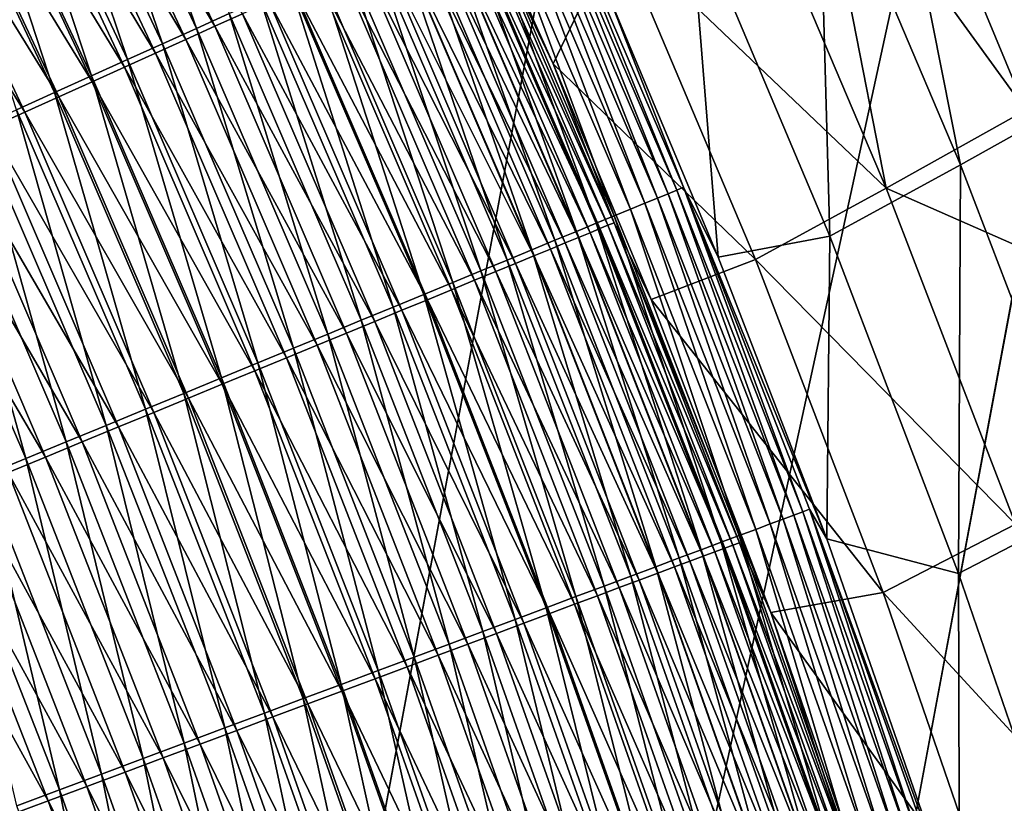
# Model space of a CAD drawing. Header units: metres. Extents: x 0 to 1400, y -1400 to 0.
# Tile 283 of 355: x 1214 to 1251, y -371 to -341. Entities that reach past the tile are written whole.
import ezdxf

# ---------------------------------------------------------------- set-up
doc = ezdxf.new("R2010")
doc.units = ezdxf.units.M

msp = doc.modelspace()

# ---------------------------------------------------------------- linework, layer by layer
at = {"layer": 'None'}
for points in [[(1220.304688, -341.503326, -495.794861), (1214.87793, -329.988037, -495.789459), (1216.112061, -329.377808, -494.698242)], [(1220.304688, -341.503326, -495.794861), (1216.112061, -329.377808, -494.698242), (1221.558716, -340.935974, -494.704376)], [(1221.01062, -341.424561, -491.338104), (1215.572266, -329.868378, -491.331909), (1214.478027, -330.408752, -492.394562)], [(1222.076294, -340.943054, -490.220612), (1215.572266, -329.868378, -491.331909), (1221.01062, -341.424561, -491.338104)], [(1219.005981, -342.090881, -496.820862), (1213.599854, -330.620056, -496.816162), (1214.87793, -329.988037, -495.789459)], [(1219.005981, -342.090881, -496.820862), (1214.87793, -329.988037, -495.789459), (1220.304688, -341.503326, -495.794861)], [(1217.665283, -342.697418, -497.780304), (1212.280518, -331.272461, -497.776245), (1213.599854, -330.620056, -496.816162)], [(1219.898682, -341.92691, -492.400085), (1214.478027, -330.408752, -492.394562), (1213.340698, -330.970398, -493.399628)], [(1217.665283, -342.697418, -497.780304), (1213.599854, -330.620056, -496.816162), (1219.005981, -342.090881, -496.820862)], [(1221.01062, -341.424561, -491.338104), (1214.478027, -330.408752, -492.394562), (1219.898682, -341.92691, -492.400085)], [(1218.743042, -342.449005, -493.40448), (1213.340698, -330.970398, -493.399628), (1212.162842, -331.552032, -494.345215)], [(1219.898682, -341.92691, -492.400085), (1213.340698, -330.970398, -493.399628), (1218.743042, -342.449005, -493.40448)], [(1212.280518, -331.272461, -497.776245), (1216.285522, -343.321625, -498.671204), (1210.922607, -331.943909, -498.667755)], [(1216.285522, -343.321625, -498.671204), (1212.280518, -331.272461, -497.776245), (1217.665283, -342.697418, -497.780304)], [(1217.546265, -342.989716, -494.349426), (1212.162842, -331.552032, -494.345215), (1210.947021, -332.152466, -495.229462)], [(1218.743042, -342.449005, -493.40448), (1212.162842, -331.552032, -494.345215), (1217.546265, -342.989716, -494.349426)], [(1214.869385, -343.962311, -499.491455), (1209.528809, -332.633118, -499.488586), (1210.922607, -331.943909, -498.667755)], [(1216.310791, -343.547852, -495.233063), (1210.947021, -332.152466, -495.229462), (1209.695679, -332.770447, -496.050476)], [(1210.922607, -331.943909, -498.667755), (1216.285522, -343.321625, -498.671204), (1214.869385, -343.962311, -499.491455)], [(1217.546265, -342.989716, -494.349426), (1210.947021, -332.152466, -495.229462), (1216.310791, -343.547852, -495.233063)], [(1244.130737, -333.906982, -367.937561), (1246.723999, -332.384979, -339.937592), (1249.565674, -346.731201, -367.944855)], [(1249.565674, -346.731201, -367.944855), (1246.723999, -332.384979, -339.937592), (1254.909424, -343.741699, -311.947876)], [(1246.723999, -332.384979, -339.937592), (1252.213623, -337.240906, -311.943481), (1254.909424, -343.741699, -311.947876)], [(1215.039307, -344.122284, -496.053528), (1209.695679, -332.770447, -496.050476), (1208.411255, -333.404724, -496.806366)], [(1213.419678, -344.618195, -500.239044), (1209.528809, -332.633118, -499.488586), (1214.869385, -343.962311, -499.491455)], [(1216.310791, -343.547852, -495.233063), (1209.695679, -332.770447, -496.050476), (1215.039307, -344.122284, -496.053528)], [(1229.627686, -333.141022, -468.673492), (1233.969604, -342.858643, -468.688812), (1236.405151, -337.780334, -423.655457)], [(1233.969604, -342.858643, -468.688812), (1229.627686, -333.141022, -468.673492), (1231.112549, -336.860687, -470.270142)], [(1213.734375, -344.711853, -496.808899), (1208.411255, -333.404724, -496.806366), (1207.096436, -334.054047, -497.49527)], [(1215.039307, -344.122284, -496.053528), (1208.411255, -333.404724, -496.806366), (1213.734375, -344.711853, -496.808899)], [(1246.725708, -347.620911, -367.617249), (1243.934814, -333.418304, -339.592041), (1241.339478, -334.940613, -367.60965)], [(1249.401489, -338.202789, -311.585205), (1243.934814, -333.418304, -339.592041), (1252.07312, -344.630463, -311.590149)], [(1243.934814, -333.418304, -339.592041), (1246.725708, -347.620911, -367.617249), (1252.07312, -344.630463, -311.590149)], [(1213.734375, -344.711853, -496.808899), (1207.096436, -334.054047, -497.49527), (1212.398438, -345.315399, -497.497314)], [(1239.202148, -336.74823, -423.93689), (1244.130737, -333.906982, -367.937561), (1244.564209, -349.461853, -423.942169)], [(1244.564209, -349.461853, -423.942169), (1244.130737, -333.906982, -367.937561), (1249.565674, -346.731201, -367.944855)], [(1246.725708, -347.620911, -367.617249), (1241.339478, -334.940613, -367.60965), (1236.405151, -337.780334, -423.655457)], [(1238.367065, -347.831268, -474.147552), (1233.141602, -335.695801, -474.129364), (1233.471069, -335.546783, -472.411041)], [(1233.727539, -335.430725, -470.680878), (1238.701904, -347.693207, -472.430084), (1233.471069, -335.546783, -472.411041)], [(1233.471069, -335.546783, -472.411041), (1238.701904, -347.693207, -472.430084), (1238.367065, -347.831268, -474.147552)], [(1233.727539, -335.430725, -470.680878), (1236.051758, -340.149139, -468.961151), (1238.962891, -347.585632, -470.700714)], [(1238.701904, -347.693207, -472.430084), (1233.727539, -335.430725, -470.680878), (1238.962891, -347.585632, -470.700714)], [(1232.740234, -335.87738, -475.831451), (1237.47937, -348.197174, -477.529572), (1232.267944, -336.091064, -477.513092)], [(1232.740234, -335.87738, -475.831451), (1233.141602, -335.695801, -474.129364), (1237.959229, -347.99939, -475.848816)], [(1232.740234, -335.87738, -475.831451), (1237.959229, -347.99939, -475.848816), (1237.47937, -348.197174, -477.529572)], [(1237.959229, -347.99939, -475.848816), (1233.141602, -335.695801, -474.129364), (1238.367065, -347.831268, -474.147552)], [(1231.725586, -336.336395, -479.169891), (1236.307983, -348.680084, -480.812256), (1231.114258, -336.612946, -480.797577)], [(1232.267944, -336.091064, -477.513092), (1236.928589, -348.424225, -479.185486), (1231.725586, -336.336395, -479.169891)], [(1231.725586, -336.336395, -479.169891), (1236.928589, -348.424225, -479.185486), (1236.307983, -348.680084, -480.812256)], [(1232.267944, -336.091064, -477.513092), (1237.47937, -348.197174, -477.529572), (1236.928589, -348.424225, -479.185486)], [(1235.618286, -348.964386, -482.40564), (1230.434937, -336.920288, -482.391876), (1231.114258, -336.612946, -480.797577)], [(1231.114258, -336.612946, -480.797577), (1236.307983, -348.680084, -480.812256), (1235.618286, -348.964386, -482.40564)], [(1254.883911, -343.0242, -283.586884), (1252.196045, -336.562103, -283.581665), (1249.401489, -338.202789, -311.585205)], [(1234.860962, -349.276611, -483.961517), (1229.688843, -337.257843, -483.948669), (1230.434937, -336.920288, -482.391876)], [(1234.860962, -349.276611, -483.961517), (1230.434937, -336.920288, -482.391876), (1235.618286, -348.964386, -482.40564)], [(1236.067749, -349.041626, -471.881378), (1230.876221, -336.967468, -471.864014), (1230.572632, -337.104584, -473.44696)], [(1236.308228, -348.942657, -470.288208), (1231.112549, -336.860687, -470.270142), (1230.876221, -336.967468, -471.864014)], [(1236.308228, -348.942657, -470.288208), (1230.876221, -336.967468, -471.864014), (1236.067749, -349.041626, -471.881378)], [(1236.308228, -348.942657, -470.288208), (1233.969604, -342.858643, -468.688812), (1231.112549, -336.860687, -470.270142)], [(1240.288696, -350.262207, -468.978302), (1236.051758, -340.149139, -468.961151), (1239.202148, -336.74823, -423.93689)], [(1244.564209, -349.461853, -423.942169), (1240.288696, -350.262207, -468.978302), (1239.202148, -336.74823, -423.93689)], [(1234.03772, -349.615967, -485.476837), (1228.877686, -337.624786, -485.464874), (1229.688843, -337.257843, -483.948669)], [(1234.941162, -349.50531, -476.579132), (1229.767578, -337.468323, -476.564117), (1229.267822, -337.694092, -478.090424)], [(1234.03772, -349.615967, -485.476837), (1229.688843, -337.257843, -483.948669), (1234.860962, -349.276611, -483.961517)], [(1235.383301, -349.323334, -475.030792), (1230.202759, -337.271698, -475.014984), (1229.767578, -337.468323, -476.564117)], [(1235.383301, -349.323334, -475.030792), (1229.767578, -337.468323, -476.564117), (1234.941162, -349.50531, -476.579132)], [(1235.759155, -349.16864, -473.463562), (1230.572632, -337.104584, -473.44696), (1230.202759, -337.271698, -475.014984)], [(1235.759155, -349.16864, -473.463562), (1230.202759, -337.271698, -475.014984), (1235.383301, -349.323334, -475.030792)], [(1235.759155, -349.16864, -473.463562), (1236.067749, -349.041626, -471.881378), (1230.572632, -337.104584, -473.44696)], [(1233.150879, -349.981598, -486.948761), (1228.003784, -338.020172, -486.937683), (1228.877686, -337.624786, -485.464874)], [(1234.433716, -349.714203, -478.104584), (1229.267822, -337.694092, -478.090424), (1228.704468, -337.948578, -479.589874)], [(1233.150879, -349.981598, -486.948761), (1228.877686, -337.624786, -485.464874), (1234.03772, -349.615967, -485.476837)], [(1234.941162, -349.50531, -476.579132), (1229.267822, -337.694092, -478.090424), (1234.433716, -349.714203, -478.104584)], [(1236.405151, -337.780334, -423.655457), (1233.969604, -342.858643, -468.688812), (1241.718506, -350.349823, -423.659607)], [(1236.405151, -337.780334, -423.655457), (1241.718506, -350.349823, -423.659607), (1246.725708, -347.620911, -367.617249)], [(1232.202393, -350.372589, -488.374451), (1227.069092, -338.443024, -488.364258), (1228.003784, -338.020172, -486.937683)], [(1232.202393, -350.372589, -488.374451), (1228.003784, -338.020172, -486.937683), (1233.150879, -349.981598, -486.948761)], [(1233.861694, -349.949646, -479.60321), (1228.704468, -337.948578, -479.589874), (1228.078369, -338.231415, -481.058502)], [(1234.433716, -349.714203, -478.104584), (1228.704468, -337.948578, -479.589874), (1233.861694, -349.949646, -479.60321)], [(1252.07312, -344.630463, -311.590149), (1254.883911, -343.0242, -283.586884), (1249.401489, -338.202789, -311.585205)], [(1231.194458, -350.788116, -489.751068), (1226.075806, -338.892395, -489.74176), (1227.069092, -338.443024, -488.364258)], [(1232.52832, -350.498535, -482.504303), (1227.390747, -338.542053, -482.492615), (1226.643311, -338.879761, -483.889313)], [(1231.194458, -350.788116, -489.751068), (1227.069092, -338.443024, -488.364258), (1232.202393, -350.372589, -488.374451)], [(1233.226196, -350.211243, -481.071045), (1228.078369, -338.231415, -481.058502), (1227.390747, -338.542053, -482.492615)], [(1233.226196, -350.211243, -481.071045), (1227.390747, -338.542053, -482.492615), (1232.52832, -350.498535, -482.504303)], [(1233.861694, -349.949646, -479.60321), (1228.078369, -338.231415, -481.058502), (1233.226196, -350.211243, -481.071045)], [(1230.129272, -351.227234, -491.075806), (1225.026123, -339.36731, -491.067352), (1226.075806, -338.892395, -489.74176)], [(1231.769653, -350.810822, -483.900177), (1226.643311, -338.879761, -483.889313), (1225.838013, -339.243591, -485.246033)], [(1230.129272, -351.227234, -491.075806), (1226.075806, -338.892395, -489.74176), (1231.194458, -350.788116, -489.751068)], [(1232.52832, -350.498535, -482.504303), (1226.643311, -338.879761, -483.889313), (1231.769653, -350.810822, -483.900177)], [(1230.952393, -351.147247, -485.256073), (1225.838013, -339.243591, -485.246033), (1224.976685, -339.632721, -486.56012)], [(1231.769653, -350.810822, -483.900177), (1225.838013, -339.243591, -485.246033), (1230.952393, -351.147247, -485.256073)], [(1229.009033, -351.689087, -492.345795), (1223.921875, -339.866882, -492.338165), (1225.026123, -339.36731, -491.067352)], [(1230.078369, -351.507019, -486.569366), (1224.976685, -339.632721, -486.56012), (1224.061279, -340.046265, -487.82901)], [(1230.952393, -351.147247, -485.256073), (1224.976685, -339.632721, -486.56012), (1230.078369, -351.507019, -486.569366)], [(1229.009033, -351.689087, -492.345795), (1225.026123, -339.36731, -491.067352), (1230.129272, -351.227234, -491.075806)], [(1227.835693, -352.172791, -493.558228), (1222.765381, -340.390106, -493.551422), (1223.921875, -339.866882, -492.338165)], [(1229.149536, -351.889343, -487.837433), (1224.061279, -340.046265, -487.82901), (1223.093872, -340.483337, -489.050018)], [(1227.835693, -352.172791, -493.558228), (1223.921875, -339.866882, -492.338165), (1229.009033, -351.689087, -492.345795)], [(1230.078369, -351.507019, -486.569366), (1224.061279, -340.046265, -487.82901), (1229.149536, -351.889343, -487.837433)], [(1226.611572, -352.67746, -494.710419), (1221.558716, -340.935974, -494.704376), (1222.765381, -340.390106, -493.551422)], [(1222.076294, -340.943054, -490.220612), (1228.167969, -352.293396, -489.057709), (1223.093872, -340.483337, -489.050018)], [(1226.611572, -352.67746, -494.710419), (1222.765381, -340.390106, -493.551422), (1227.835693, -352.172791, -493.558228)], [(1223.093872, -340.483337, -489.050018), (1228.167969, -352.293396, -489.057709), (1229.149536, -351.889343, -487.837433)], [(1236.051758, -340.149139, -468.961151), (1240.288696, -350.262207, -468.978302), (1238.962891, -347.585632, -470.700714)], [(1225.339355, -353.201935, -495.800201), (1220.304688, -341.503326, -495.794861), (1221.558716, -340.935974, -494.704376)], [(1227.13562, -352.718384, -490.227509), (1222.076294, -340.943054, -490.220612), (1221.01062, -341.424561, -491.338104)], [(1225.339355, -353.201935, -495.800201), (1221.558716, -340.935974, -494.704376), (1226.611572, -352.67746, -494.710419)], [(1228.167969, -352.293396, -489.057709), (1222.076294, -340.943054, -490.220612), (1227.13562, -352.718384, -490.227509)], [(1224.021851, -353.745056, -496.82547), (1219.005981, -342.090881, -496.820862), (1220.304688, -341.503326, -495.794861)], [(1226.054321, -353.163483, -491.344299), (1221.01062, -341.424561, -491.338104), (1219.898682, -341.92691, -492.400085)], [(1224.021851, -353.745056, -496.82547), (1220.304688, -341.503326, -495.794861), (1225.339355, -353.201935, -495.800201)], [(1227.13562, -352.718384, -490.227509), (1221.01062, -341.424561, -491.338104), (1226.054321, -353.163483, -491.344299)], [(1224.92627, -353.627838, -492.405548), (1219.898682, -341.92691, -492.400085), (1218.743042, -342.449005, -493.40448)], [(1226.054321, -353.163483, -491.344299), (1219.898682, -341.92691, -492.400085), (1224.92627, -353.627838, -492.405548)], [(1222.661865, -354.305725, -497.784271), (1217.665283, -342.697418, -497.780304), (1219.005981, -342.090881, -496.820862)], [(1222.661865, -354.305725, -497.784271), (1219.005981, -342.090881, -496.820862), (1224.021851, -353.745056, -496.82547)], [(1221.262207, -354.882721, -498.67453), (1216.285522, -343.321625, -498.671204), (1217.665283, -342.697418, -497.780304)], [(1223.754028, -354.110413, -493.409271), (1218.743042, -342.449005, -493.40448), (1217.546265, -342.989716, -494.349426)], [(1221.262207, -354.882721, -498.67453), (1217.665283, -342.697418, -497.780304), (1222.661865, -354.305725, -497.784271)], [(1224.92627, -353.627838, -492.405548), (1218.743042, -342.449005, -493.40448), (1223.754028, -354.110413, -493.409271)], [(1222.539917, -354.610199, -494.353607), (1217.546265, -342.989716, -494.349426), (1216.310791, -343.547852, -495.233063)], [(1223.754028, -354.110413, -493.409271), (1217.546265, -342.989716, -494.349426), (1222.539917, -354.610199, -494.353607)], [(1233.969604, -342.858643, -468.688812), (1237.720215, -351.881866, -468.702911), (1241.718506, -350.349823, -423.659607)], [(1237.720215, -351.881866, -468.702911), (1233.969604, -342.858643, -468.688812), (1236.308228, -348.942657, -470.288208)], [(1216.285522, -343.321625, -498.671204), (1219.825684, -355.474945, -499.494232), (1214.869385, -343.962311, -499.491455)], [(1219.825684, -355.474945, -499.494232), (1216.285522, -343.321625, -498.671204), (1221.262207, -354.882721, -498.67453)], [(1221.286743, -355.126068, -495.236633), (1216.310791, -343.547852, -495.233063), (1215.039307, -344.122284, -496.053528)], [(1222.539917, -354.610199, -494.353607), (1216.310791, -343.547852, -495.233063), (1221.286743, -355.126068, -495.236633)], [(1254.909424, -343.741699, -311.947876), (1254.564087, -359.742889, -367.952637), (1249.565674, -346.731201, -367.944855)], [(1218.355103, -356.081177, -500.241302), (1213.419678, -344.618195, -500.239044), (1214.869385, -343.962311, -499.491455)], [(1219.996948, -355.656982, -496.056549), (1215.039307, -344.122284, -496.053528), (1213.734375, -344.711853, -496.808899)], [(1214.869385, -343.962311, -499.491455), (1219.825684, -355.474945, -499.494232), (1218.355103, -356.081177, -500.241302)], [(1221.286743, -355.126068, -495.236633), (1215.039307, -344.122284, -496.053528), (1219.996948, -355.656982, -496.056549)], [(1213.419678, -344.618195, -500.239044), (1216.853271, -356.700317, -500.913727), (1211.939087, -345.288025, -500.911957)], [(1216.853271, -356.700317, -500.913727), (1213.419678, -344.618195, -500.239044), (1218.355103, -356.081177, -500.241302)], [(1252.07312, -344.630463, -311.590149), (1246.725708, -347.620911, -367.617249), (1254.634888, -351.102631, -311.595215)], [(1218.673218, -356.201904, -496.811401), (1213.734375, -344.711853, -496.808899), (1212.398438, -345.315399, -497.497314)], [(1219.996948, -355.656982, -496.056549), (1213.734375, -344.711853, -496.808899), (1218.673218, -356.201904, -496.811401)], [(1211.939087, -345.288025, -500.911957), (1215.323242, -357.331085, -501.509705), (1210.430664, -345.97049, -501.508362)], [(1217.318115, -356.759705, -497.499359), (1212.398438, -345.315399, -497.497314), (1211.03418, -345.931793, -498.116913)], [(1211.939087, -345.288025, -500.911957), (1216.853271, -356.700317, -500.913727), (1215.323242, -357.331085, -501.509705)], [(1218.673218, -356.201904, -496.811401), (1212.398438, -345.315399, -497.497314), (1217.318115, -356.759705, -497.499359)], [(1210.430664, -345.97049, -501.508362), (1213.768799, -357.971924, -502.02832), (1208.898071, -346.663818, -502.027344)], [(1215.934326, -357.329376, -498.11853), (1211.03418, -345.931793, -498.116913), (1209.644165, -346.559784, -498.666016)], [(1210.430664, -345.97049, -501.508362), (1215.323242, -357.331085, -501.509705), (1213.768799, -357.971924, -502.02832)], [(1217.318115, -356.759705, -497.499359), (1211.03418, -345.931793, -498.116913), (1215.934326, -357.329376, -498.11853)], [(1214.524414, -357.90976, -498.667236), (1209.644165, -346.559784, -498.666016), (1208.231934, -347.197784, -499.143799)], [(1208.898071, -346.663818, -502.027344), (1213.768799, -357.971924, -502.02832), (1212.19397, -358.621155, -502.468933)], [(1215.934326, -357.329376, -498.11853), (1209.644165, -346.559784, -498.666016), (1214.524414, -357.90976, -498.667236)], [(1249.565674, -346.731201, -367.944855), (1249.493042, -362.364319, -423.947754), (1244.564209, -349.461853, -423.942169)], [(1254.564087, -359.742889, -367.952637), (1249.493042, -362.364319, -423.947754), (1249.565674, -346.731201, -367.944855)], [(1214.524414, -357.90976, -498.667236), (1208.231934, -347.197784, -499.143799), (1213.092041, -358.49939, -499.144684)], [(1243.524658, -360.005646, -472.449097), (1238.701904, -347.693207, -472.430084), (1238.962891, -347.585632, -470.700714)], [(1238.962891, -347.585632, -470.700714), (1240.288696, -350.262207, -468.978302), (1244.448853, -361.04071, -468.996246)], [(1238.962891, -347.585632, -470.700714), (1244.448853, -361.04071, -468.996246), (1243.789795, -359.906555, -470.720551)], [(1238.962891, -347.585632, -470.700714), (1243.789795, -359.906555, -470.720551), (1243.524658, -360.005646, -472.449097)], [(1241.718506, -350.349823, -423.659607), (1251.675903, -360.479797, -367.625336), (1246.725708, -347.620911, -367.617249)], [(1246.725708, -347.620911, -367.617249), (1251.675903, -360.479797, -367.625336), (1254.634888, -351.102631, -311.595215)], [(1237.959229, -347.99939, -475.848816), (1242.284302, -360.469269, -477.545959), (1237.47937, -348.197174, -477.529572)], [(1242.770874, -360.287384, -475.866119), (1237.959229, -347.99939, -475.848816), (1238.367065, -347.831268, -474.147552)], [(1242.284302, -360.469269, -477.545959), (1237.959229, -347.99939, -475.848816), (1242.770874, -360.287384, -475.866119)], [(1238.701904, -347.693207, -472.430084), (1243.184692, -360.132721, -474.165741), (1238.367065, -347.831268, -474.147552)], [(1238.367065, -347.831268, -474.147552), (1243.184692, -360.132721, -474.165741), (1242.770874, -360.287384, -475.866119)], [(1243.184692, -360.132721, -474.165741), (1238.701904, -347.693207, -472.430084), (1243.524658, -360.005646, -472.449097)], [(1237.47937, -348.197174, -477.529572), (1241.72583, -360.678009, -479.200989), (1236.928589, -348.424225, -479.185486)], [(1237.47937, -348.197174, -477.529572), (1242.284302, -360.469269, -477.545959), (1241.72583, -360.678009, -479.200989)], [(1236.307983, -348.680084, -480.812256), (1240.397705, -361.17453, -482.419312), (1235.618286, -348.964386, -482.40564)], [(1236.928589, -348.424225, -479.185486), (1241.09668, -360.913239, -480.826843), (1236.307983, -348.680084, -480.812256)], [(1236.307983, -348.680084, -480.812256), (1241.09668, -360.913239, -480.826843), (1240.397705, -361.17453, -482.419312)], [(1236.928589, -348.424225, -479.185486), (1241.72583, -360.678009, -479.200989), (1241.09668, -360.913239, -480.826843)], [(1239.630005, -361.461456, -483.974274), (1234.860962, -349.276611, -483.961517), (1235.618286, -348.964386, -482.40564)], [(1235.618286, -348.964386, -482.40564), (1240.397705, -361.17453, -482.419312), (1239.630005, -361.461456, -483.974274)], [(1240.853394, -361.281281, -471.898682), (1236.067749, -349.041626, -471.881378), (1235.759155, -349.16864, -473.463562)], [(1241.097656, -361.190155, -470.306244), (1236.308228, -348.942657, -470.288208), (1236.067749, -349.041626, -471.881378)], [(1240.853394, -361.281281, -471.898682), (1241.097656, -361.190155, -470.306244), (1236.067749, -349.041626, -471.881378)], [(1242.299194, -363.854523, -468.721191), (1236.308228, -348.942657, -470.288208), (1241.097656, -361.190155, -470.306244)], [(1242.299194, -363.854523, -468.721191), (1237.720215, -351.881866, -468.702911), (1236.308228, -348.942657, -470.288208)], [(1238.795898, -361.773315, -485.488678), (1234.03772, -349.615967, -485.476837), (1234.860962, -349.276611, -483.961517)], [(1239.710449, -361.707825, -476.594086), (1234.941162, -349.50531, -476.579132), (1234.433716, -349.714203, -478.104584)], [(1238.795898, -361.773315, -485.488678), (1234.860962, -349.276611, -483.961517), (1239.630005, -361.461456, -483.974274)], [(1240.158813, -361.540466, -475.046539), (1235.383301, -349.323334, -475.030792), (1234.941162, -349.50531, -476.579132)], [(1240.158813, -361.540466, -475.046539), (1234.941162, -349.50531, -476.579132), (1239.710449, -361.707825, -476.594086)], [(1240.540161, -361.398193, -473.480103), (1235.759155, -349.16864, -473.463562), (1235.383301, -349.323334, -475.030792)], [(1240.540161, -361.398193, -473.480103), (1235.383301, -349.323334, -475.030792), (1240.158813, -361.540466, -475.046539)], [(1240.540161, -361.398193, -473.480103), (1240.853394, -361.281281, -471.898682), (1235.759155, -349.16864, -473.463562)], [(1244.448853, -361.04071, -468.996246), (1240.288696, -350.262207, -468.978302), (1244.564209, -349.461853, -423.942169)], [(1249.493042, -362.364319, -423.947754), (1244.448853, -361.04071, -468.996246), (1244.564209, -349.461853, -423.942169)], [(1237.897217, -362.109253, -486.959686), (1233.150879, -349.981598, -486.948761), (1234.03772, -349.615967, -485.476837)], [(1239.195801, -361.899841, -478.118713), (1234.433716, -349.714203, -478.104584), (1233.861694, -349.949646, -479.60321)], [(1237.897217, -362.109253, -486.959686), (1234.03772, -349.615967, -485.476837), (1238.795898, -361.773315, -485.488678)], [(1239.710449, -361.707825, -476.594086), (1234.433716, -349.714203, -478.104584), (1239.195801, -361.899841, -478.118713)], [(1236.936157, -362.468506, -488.384491), (1232.202393, -350.372589, -488.374451), (1233.150879, -349.981598, -486.948761)], [(1237.971924, -362.356659, -481.083496), (1233.226196, -350.211243, -481.071045), (1232.52832, -350.498535, -482.504303)], [(1236.936157, -362.468506, -488.384491), (1233.150879, -349.981598, -486.948761), (1237.897217, -362.109253, -486.959686)], [(1238.616089, -362.116241, -479.616516), (1233.861694, -349.949646, -479.60321), (1233.226196, -350.211243, -481.071045)], [(1238.616089, -362.116241, -479.616516), (1233.226196, -350.211243, -481.071045), (1237.971924, -362.356659, -481.083496)], [(1239.195801, -361.899841, -478.118713), (1233.861694, -349.949646, -479.60321), (1238.616089, -362.116241, -479.616516)], [(1235.915039, -362.85022, -489.760223), (1231.194458, -350.788116, -489.751068), (1232.202393, -350.372589, -488.374451)], [(1237.264526, -362.620636, -482.51593), (1232.52832, -350.498535, -482.504303), (1231.769653, -350.810822, -483.900177)], [(1235.915039, -362.85022, -489.760223), (1232.202393, -350.372589, -488.374451), (1236.936157, -362.468506, -488.384491)], [(1237.971924, -362.356659, -481.083496), (1232.52832, -350.498535, -482.504303), (1237.264526, -362.620636, -482.51593)], [(1241.718506, -350.349823, -423.659607), (1237.720215, -351.881866, -468.702911), (1246.599609, -363.099396, -423.664093)], [(1241.718506, -350.349823, -423.659607), (1246.599609, -363.099396, -423.664093), (1251.675903, -360.479797, -367.625336)], [(1234.835938, -363.253632, -491.084106), (1230.129272, -351.227234, -491.075806), (1231.194458, -350.788116, -489.751068)], [(1236.49585, -362.907532, -483.91098), (1231.769653, -350.810822, -483.900177), (1230.952393, -351.147247, -485.256073)], [(1234.835938, -363.253632, -491.084106), (1231.194458, -350.788116, -489.751068), (1235.915039, -362.85022, -489.760223)], [(1237.264526, -362.620636, -482.51593), (1231.769653, -350.810822, -483.900177), (1236.49585, -362.907532, -483.91098)], [(1233.70105, -363.677887, -492.353302), (1229.009033, -351.689087, -492.345795), (1230.129272, -351.227234, -491.075806)], [(1235.667725, -363.216614, -485.266052), (1230.952393, -351.147247, -485.256073), (1230.078369, -351.507019, -486.569366)], [(1233.70105, -363.677887, -492.353302), (1230.129272, -351.227234, -491.075806), (1234.835938, -363.253632, -491.084106)], [(1236.49585, -362.907532, -483.91098), (1230.952393, -351.147247, -485.256073), (1235.667725, -363.216614, -485.266052)], [(1232.512451, -364.122223, -493.564941), (1227.835693, -352.172791, -493.558228), (1229.009033, -351.689087, -492.345795)], [(1232.512451, -364.122223, -493.564941), (1229.009033, -351.689087, -492.345795), (1233.70105, -363.677887, -492.353302)], [(1234.782227, -363.547119, -486.578522), (1230.078369, -351.507019, -486.569366), (1229.149536, -351.889343, -487.837433)], [(1235.667725, -363.216614, -485.266052), (1230.078369, -351.507019, -486.569366), (1234.782227, -363.547119, -486.578522)], [(1231.272461, -364.585754, -494.716339), (1226.611572, -352.67746, -494.710419), (1227.835693, -352.172791, -493.558228)], [(1231.272461, -364.585754, -494.716339), (1227.835693, -352.172791, -493.558228), (1232.512451, -364.122223, -493.564941)], [(1228.167969, -352.293396, -489.057709), (1233.841187, -363.898315, -487.845795), (1229.149536, -351.889343, -487.837433)], [(1229.149536, -351.889343, -487.837433), (1233.841187, -363.898315, -487.845795), (1234.782227, -363.547119, -486.578522)], [(1237.720215, -351.881866, -468.702911), (1242.299194, -363.854523, -468.721191), (1246.599609, -363.099396, -423.664093)], [(1232.846802, -364.26947, -489.065277), (1228.167969, -352.293396, -489.057709), (1227.13562, -352.718384, -490.227509)], [(1233.841187, -363.898315, -487.845795), (1228.167969, -352.293396, -489.057709), (1232.846802, -364.26947, -489.065277)], [(1229.983887, -365.067505, -495.805389), (1225.339355, -353.201935, -495.800201), (1226.611572, -352.67746, -494.710419)], [(1231.801025, -364.659821, -490.234344), (1227.13562, -352.718384, -490.227509), (1226.054321, -353.163483, -491.344299)], [(1229.983887, -365.067505, -495.805389), (1226.611572, -352.67746, -494.710419), (1231.272461, -364.585754, -494.716339)], [(1232.846802, -364.26947, -489.065277), (1227.13562, -352.718384, -490.227509), (1231.801025, -364.659821, -490.234344)], [(1228.649414, -365.566345, -496.829987), (1224.021851, -353.745056, -496.82547), (1225.339355, -353.201935, -495.800201)], [(1230.705688, -365.068604, -491.350403), (1226.054321, -353.163483, -491.344299), (1224.92627, -353.627838, -492.405548)], [(1228.649414, -365.566345, -496.829987), (1225.339355, -353.201935, -495.800201), (1229.983887, -365.067505, -495.805389)], [(1231.801025, -364.659821, -490.234344), (1226.054321, -353.163483, -491.344299), (1230.705688, -365.068604, -491.350403)], [(1229.56311, -365.495087, -492.41095), (1224.92627, -353.627838, -492.405548), (1223.754028, -354.110413, -493.409271)], [(1230.705688, -365.068604, -491.350403), (1224.92627, -353.627838, -492.405548), (1229.56311, -365.495087, -492.41095)], [(1227.271851, -366.081299, -497.788116), (1222.661865, -354.305725, -497.784271), (1224.021851, -353.745056, -496.82547)], [(1227.271851, -366.081299, -497.788116), (1224.021851, -353.745056, -496.82547), (1228.649414, -365.566345, -496.829987)], [(1225.854248, -366.611237, -498.677765), (1221.262207, -354.882721, -498.67453), (1222.661865, -354.305725, -497.784271)], [(1228.37561, -365.938293, -493.414032), (1223.754028, -354.110413, -493.409271), (1222.539917, -354.610199, -494.353607)], [(1225.854248, -366.611237, -498.677765), (1222.661865, -354.305725, -497.784271), (1227.271851, -366.081299, -497.788116)], [(1229.56311, -365.495087, -492.41095), (1223.754028, -354.110413, -493.409271), (1228.37561, -365.938293, -493.414032)], [(1227.145874, -366.397247, -494.357697), (1222.539917, -354.610199, -494.353607), (1221.286743, -355.126068, -495.236633)], [(1228.37561, -365.938293, -493.414032), (1222.539917, -354.610199, -494.353607), (1227.145874, -366.397247, -494.357697)], [(1224.399414, -367.155151, -499.496887), (1219.825684, -355.474945, -499.494232), (1221.262207, -354.882721, -498.67453)], [(1225.876587, -366.871002, -495.240143), (1221.286743, -355.126068, -495.236633), (1219.996948, -355.656982, -496.056549)], [(1224.399414, -367.155151, -499.496887), (1221.262207, -354.882721, -498.67453), (1225.854248, -366.611237, -498.677765)], [(1227.145874, -366.397247, -494.357697), (1221.286743, -355.126068, -495.236633), (1225.876587, -366.871002, -495.240143)], [(1219.825684, -355.474945, -499.494232), (1222.909912, -367.711914, -500.243439), (1218.355103, -356.081177, -500.241302)], [(1222.909912, -367.711914, -500.243439), (1219.825684, -355.474945, -499.494232), (1224.399414, -367.155151, -499.496887)], [(1224.570313, -367.358582, -496.059479), (1219.996948, -355.656982, -496.056549), (1218.673218, -356.201904, -496.811401)], [(1225.876587, -366.871002, -495.240143), (1219.996948, -355.656982, -496.056549), (1224.570313, -367.358582, -496.059479)], [(1221.388916, -368.280518, -500.915405), (1216.853271, -356.700317, -500.913727), (1218.355103, -356.081177, -500.241302)], [(1223.229614, -367.858948, -496.813843), (1218.673218, -356.201904, -496.811401), (1217.318115, -356.759705, -497.499359)], [(1218.355103, -356.081177, -500.241302), (1222.909912, -367.711914, -500.243439), (1221.388916, -368.280518, -500.915405)], [(1224.570313, -367.358582, -496.059479), (1218.673218, -356.201904, -496.811401), (1223.229614, -367.858948, -496.813843)], [(1216.853271, -356.700317, -500.913727), (1219.839355, -368.859833, -501.510986), (1215.323242, -357.331085, -501.509705)], [(1221.857178, -368.371216, -497.501312), (1217.318115, -356.759705, -497.499359), (1215.934326, -357.329376, -498.11853)], [(1219.839355, -368.859833, -501.510986), (1216.853271, -356.700317, -500.913727), (1221.388916, -368.280518, -500.915405)], [(1223.229614, -367.858948, -496.813843), (1217.318115, -356.759705, -497.499359), (1221.857178, -368.371216, -497.501312)], [(1215.323242, -357.331085, -501.509705), (1218.265015, -369.448334, -502.029266), (1213.768799, -357.971924, -502.02832)], [(1220.455688, -368.894318, -498.120056), (1215.934326, -357.329376, -498.11853), (1214.524414, -357.90976, -498.667236)], [(1215.323242, -357.331085, -501.509705), (1219.839355, -368.859833, -501.510986), (1218.265015, -369.448334, -502.029266)], [(1221.857178, -368.371216, -497.501312), (1215.934326, -357.329376, -498.11853), (1220.455688, -368.894318, -498.120056)], [(1213.768799, -357.971924, -502.02832), (1216.670044, -370.044586, -502.469543), (1212.19397, -358.621155, -502.468933)], [(1219.02771, -369.427277, -498.668396), (1214.524414, -357.90976, -498.667236), (1213.092041, -358.49939, -499.144684)], [(1213.768799, -357.971924, -502.02832), (1218.265015, -369.448334, -502.029266), (1216.670044, -370.044586, -502.469543)], [(1220.455688, -368.894318, -498.120056), (1214.524414, -357.90976, -498.667236), (1219.02771, -369.427277, -498.668396)], [(1217.577148, -369.968689, -499.145538), (1213.092041, -358.49939, -499.144684), (1211.640869, -359.096741, -499.550232)], [(1219.02771, -369.427277, -498.668396), (1213.092041, -358.49939, -499.144684), (1217.577148, -369.968689, -499.145538)], [(1215.058594, -370.646973, -502.831207), (1210.602783, -359.2771, -502.830811), (1212.19397, -358.621155, -502.468933)], [(1212.19397, -358.621155, -502.468933), (1216.670044, -370.044586, -502.469543), (1215.058594, -370.646973, -502.831207)], [(1216.107544, -370.517212, -499.550812), (1211.640869, -359.096741, -499.550232), (1210.174805, -359.700256, -499.88327)], [(1213.434814, -371.253998, -503.113525), (1210.602783, -359.2771, -502.830811), (1215.058594, -370.646973, -502.831207)], [(1216.107544, -370.517212, -499.550812), (1217.577148, -369.968689, -499.145538), (1211.640869, -359.096741, -499.550232)], [(1210.174805, -359.700256, -499.88327), (1208.697388, -360.308411, -500.143158), (1214.622803, -371.071381, -499.883636)], [(1214.622803, -371.071381, -499.883636), (1216.107544, -370.517212, -499.550812), (1210.174805, -359.700256, -499.88327)], [(1247.59729, -372.582611, -474.183655), (1243.184692, -360.132721, -474.165741), (1243.524658, -360.005646, -472.449097)], [(1243.789795, -359.906555, -470.720551), (1247.941895, -372.466522, -472.467865), (1243.524658, -360.005646, -472.449097)], [(1243.524658, -360.005646, -472.449097), (1247.941895, -372.466522, -472.467865), (1247.59729, -372.582611, -474.183655)], [(1244.448853, -361.04071, -468.996246), (1249.531616, -375.65033, -469.019775), (1243.789795, -359.906555, -470.720551)], [(1243.789795, -359.906555, -470.720551), (1249.531616, -375.65033, -469.019775), (1248.210815, -372.375916, -470.740112)], [(1247.941895, -372.466522, -472.467865), (1243.789795, -359.906555, -470.720551), (1248.210815, -372.375916, -470.740112)], [(1249.493042, -362.364319, -423.947754), (1254.564087, -359.742889, -367.952637), (1253.989502, -375.437653, -423.953613)], [(1208.697388, -360.308411, -500.143158), (1213.126587, -371.629822, -500.143341), (1214.622803, -371.071381, -499.883636)], [(1242.284302, -360.469269, -477.545959), (1246.119873, -373.080444, -479.216217), (1241.72583, -360.678009, -479.200989)], [(1246.685181, -372.889923, -477.562134), (1242.284302, -360.469269, -477.545959), (1242.770874, -360.287384, -475.866119)], [(1246.119873, -373.080444, -479.216217), (1242.284302, -360.469269, -477.545959), (1246.685181, -372.889923, -477.562134)], [(1243.184692, -360.132721, -474.165741), (1247.178101, -372.723877, -475.883148), (1242.770874, -360.287384, -475.866119)], [(1242.770874, -360.287384, -475.866119), (1247.178101, -372.723877, -475.883148), (1246.685181, -372.889923, -477.562134)], [(1247.178101, -372.723877, -475.883148), (1243.184692, -360.132721, -474.165741), (1247.59729, -372.582611, -474.183655)], [(1241.72583, -360.678009, -479.200989), (1245.48291, -373.295074, -480.841187), (1241.09668, -360.913239, -480.826843)], [(1241.72583, -360.678009, -479.200989), (1246.119873, -373.080444, -479.216217), (1245.48291, -373.295074, -480.841187)], [(1246.599609, -363.099396, -423.664093), (1256.192017, -373.499786, -367.63382), (1251.675903, -360.479797, -367.625336)], [(1240.397705, -361.17453, -482.419312), (1243.998535, -373.795258, -483.986786), (1239.630005, -361.461456, -483.974274)], [(1241.09668, -360.913239, -480.826843), (1244.775391, -373.533478, -482.432709), (1240.397705, -361.17453, -482.419312)], [(1240.397705, -361.17453, -482.419312), (1244.775391, -373.533478, -482.432709), (1243.998535, -373.795258, -483.986786)], [(1245.483398, -373.585663, -470.324036), (1241.097656, -361.190155, -470.306244), (1240.853394, -361.281281, -471.898682)], [(1241.09668, -360.913239, -480.826843), (1245.48291, -373.295074, -480.841187), (1244.775391, -373.533478, -482.432709)], [(1245.483398, -373.585663, -470.324036), (1242.299194, -363.854523, -468.721191), (1241.097656, -361.190155, -470.306244)], [(1249.531616, -375.65033, -469.019775), (1244.448853, -361.04071, -468.996246), (1249.493042, -362.364319, -423.947754)], [(1243.154419, -374.079712, -485.500275), (1238.795898, -361.773315, -485.488678), (1239.630005, -361.461456, -483.974274)], [(1239.630005, -361.461456, -483.974274), (1243.998535, -373.795258, -483.986786), (1243.154419, -374.079712, -485.500275)], [(1244.53186, -373.905701, -475.062042), (1240.158813, -361.540466, -475.046539), (1239.710449, -361.707825, -476.594086)], [(1244.918213, -373.775787, -473.496368), (1240.540161, -361.398193, -473.480103), (1240.158813, -361.540466, -475.046539)], [(1244.918213, -373.775787, -473.496368), (1240.158813, -361.540466, -475.046539), (1244.53186, -373.905701, -475.062042)], [(1245.235718, -373.669006, -471.91571), (1240.853394, -361.281281, -471.898682), (1240.540161, -361.398193, -473.480103)], [(1244.918213, -373.775787, -473.496368), (1245.235718, -373.669006, -471.91571), (1240.540161, -361.398193, -473.480103)], [(1245.235718, -373.669006, -471.91571), (1245.483398, -373.585663, -470.324036), (1240.853394, -361.281281, -471.898682)], [(1242.245117, -374.386139, -486.970398), (1237.897217, -362.109253, -486.959686), (1238.795898, -361.773315, -485.488678)], [(1243.556763, -374.233704, -478.132599), (1239.195801, -361.899841, -478.118713), (1238.616089, -362.116241, -479.616516)], [(1242.245117, -374.386139, -486.970398), (1238.795898, -361.773315, -485.488678), (1243.154419, -374.079712, -485.500275)], [(1244.077759, -374.058441, -476.608765), (1239.710449, -361.707825, -476.594086), (1239.195801, -361.899841, -478.118713)], [(1244.077759, -374.058441, -476.608765), (1239.195801, -361.899841, -478.118713), (1243.556763, -374.233704, -478.132599)], [(1244.53186, -373.905701, -475.062042), (1239.710449, -361.707825, -476.594086), (1244.077759, -374.058441, -476.608765)], [(1241.272949, -374.713776, -488.394318), (1236.936157, -362.468506, -488.384491), (1237.897217, -362.109253, -486.959686)], [(1241.272949, -374.713776, -488.394318), (1237.897217, -362.109253, -486.959686), (1242.245117, -374.386139, -486.970398)], [(1242.969849, -374.431122, -479.629578), (1238.616089, -362.116241, -479.616516), (1237.971924, -362.356659, -481.083496)], [(1243.556763, -374.233704, -478.132599), (1238.616089, -362.116241, -479.616516), (1242.969849, -374.431122, -479.629578)], [(1240.239868, -375.06189, -489.769196), (1235.915039, -362.85022, -489.760223), (1236.936157, -362.468506, -488.384491)], [(1241.602173, -374.891235, -482.527344), (1237.264526, -362.620636, -482.51593), (1236.49585, -362.907532, -483.91098)], [(1240.239868, -375.06189, -489.769196), (1236.936157, -362.468506, -488.384491), (1241.272949, -374.713776, -488.394318)], [(1242.317993, -374.650452, -481.095734), (1237.971924, -362.356659, -481.083496), (1237.264526, -362.620636, -482.51593)], [(1242.317993, -374.650452, -481.095734), (1237.264526, -362.620636, -482.51593), (1241.602173, -374.891235, -482.527344)], [(1242.969849, -374.431122, -479.629578), (1237.971924, -362.356659, -481.083496), (1242.317993, -374.650452, -481.095734)], [(1253.989502, -375.437653, -423.953613), (1249.531616, -375.65033, -469.019775), (1249.493042, -362.364319, -423.947754)], [(1239.148193, -375.429779, -491.092224), (1234.835938, -363.253632, -491.084106), (1235.915039, -362.85022, -489.760223)], [(1240.824219, -375.152924, -483.92157), (1236.49585, -362.907532, -483.91098), (1235.667725, -363.216614, -485.266052)], [(1239.148193, -375.429779, -491.092224), (1235.915039, -362.85022, -489.760223), (1240.239868, -375.06189, -489.769196)], [(1241.602173, -374.891235, -482.527344), (1236.49585, -362.907532, -483.91098), (1240.824219, -375.152924, -483.92157)], [(1246.599609, -363.099396, -423.664093), (1242.299194, -363.854523, -468.721191), (1251.049683, -376.011719, -423.668884)], [(1246.599609, -363.099396, -423.664093), (1251.049683, -376.011719, -423.668884), (1256.192017, -373.499786, -367.63382)], [(1238.000122, -375.81665, -492.360596), (1233.70105, -363.677887, -492.353302), (1234.835938, -363.253632, -491.084106)], [(1239.986328, -375.434784, -485.275818), (1235.667725, -363.216614, -485.266052), (1234.782227, -363.547119, -486.578522)], [(1238.000122, -375.81665, -492.360596), (1234.835938, -363.253632, -491.084106), (1239.148193, -375.429779, -491.092224)], [(1240.824219, -375.152924, -483.92157), (1235.667725, -363.216614, -485.266052), (1239.986328, -375.434784, -485.275818)], [(1236.797852, -376.221802, -493.571442), (1232.512451, -364.122223, -493.564941), (1233.70105, -363.677887, -492.353302)], [(1236.797852, -376.221802, -493.571442), (1233.70105, -363.677887, -492.353302), (1238.000122, -375.81665, -492.360596)], [(1233.841187, -363.898315, -487.845795), (1239.090454, -375.736176, -486.587524), (1234.782227, -363.547119, -486.578522)], [(1234.782227, -363.547119, -486.578522), (1239.090454, -375.736176, -486.587524), (1239.986328, -375.434784, -485.275818)], [(1242.299194, -363.854523, -468.721191), (1246.956177, -377.387939, -468.741028), (1251.049683, -376.011719, -423.668884)], [(1246.956177, -377.387939, -468.741028), (1242.299194, -363.854523, -468.721191), (1245.483398, -373.585663, -470.324036)], [(1235.543579, -376.64447, -494.722107), (1231.272461, -364.585754, -494.716339), (1232.512451, -364.122223, -493.564941)], [(1235.543579, -376.64447, -494.722107), (1232.512451, -364.122223, -493.564941), (1236.797852, -376.221802, -493.571442)], [(1238.138428, -376.056427, -487.854004), (1233.841187, -363.898315, -487.845795), (1232.846802, -364.26947, -489.065277)], [(1239.090454, -375.736176, -486.587524), (1233.841187, -363.898315, -487.845795), (1238.138428, -376.056427, -487.854004)], [(1234.240234, -377.08374, -495.810425), (1229.983887, -365.067505, -495.805389), (1231.272461, -364.585754, -494.716339)], [(1234.240234, -377.08374, -495.810425), (1231.272461, -364.585754, -494.716339), (1235.543579, -376.64447, -494.722107)], [(1237.132568, -376.394806, -489.072723), (1232.846802, -364.26947, -489.065277), (1231.801025, -364.659821, -490.234344)], [(1238.138428, -376.056427, -487.854004), (1232.846802, -364.26947, -489.065277), (1237.132568, -376.394806, -489.072723)], [(1236.074585, -376.750702, -490.241058), (1231.801025, -364.659821, -490.234344), (1230.705688, -365.068604, -491.350403)], [(1237.132568, -376.394806, -489.072723), (1231.801025, -364.659821, -490.234344), (1236.074585, -376.750702, -490.241058)], [(1232.890503, -377.538574, -496.83432), (1228.649414, -365.566345, -496.829987), (1229.983887, -365.067505, -495.805389)], [(1234.966675, -377.123413, -491.356384), (1230.705688, -365.068604, -491.350403), (1229.56311, -365.495087, -492.41095)], [(1232.890503, -377.538574, -496.83432), (1229.983887, -365.067505, -495.805389), (1234.240234, -377.08374, -495.810425)], [(1236.074585, -376.750702, -490.241058), (1230.705688, -365.068604, -491.350403), (1234.966675, -377.123413, -491.356384)], [(1231.497314, -378.008087, -497.79184), (1227.271851, -366.081299, -497.788116), (1228.649414, -365.566345, -496.829987)], [(1233.810913, -377.512238, -492.41626), (1229.56311, -365.495087, -492.41095), (1228.37561, -365.938293, -493.414032)], [(1231.497314, -378.008087, -497.79184), (1228.649414, -365.566345, -496.829987), (1232.890503, -377.538574, -496.83432)], [(1234.966675, -377.123413, -491.356384), (1229.56311, -365.495087, -492.41095), (1233.810913, -377.512238, -492.41626)], [(1230.063477, -378.491241, -498.680878), (1225.854248, -366.611237, -498.677765), (1227.271851, -366.081299, -497.788116)], [(1232.609863, -377.91629, -493.41864), (1228.37561, -365.938293, -493.414032), (1227.145874, -366.397247, -494.357697)], [(1230.063477, -378.491241, -498.680878), (1227.271851, -366.081299, -497.788116), (1231.497314, -378.008087, -497.79184)], [(1233.810913, -377.512238, -492.41626), (1228.37561, -365.938293, -493.414032), (1232.609863, -377.91629, -493.41864)], [(1231.366089, -378.334686, -494.361725), (1227.145874, -366.397247, -494.357697), (1225.876587, -366.871002, -495.240143)], [(1232.609863, -377.91629, -493.41864), (1227.145874, -366.397247, -494.357697), (1231.366089, -378.334686, -494.361725)], [(1228.592041, -378.987122, -499.499451), (1224.399414, -367.155151, -499.496887), (1225.854248, -366.611237, -498.677765)], [(1230.082397, -378.766571, -495.243591), (1225.876587, -366.871002, -495.240143), (1224.570313, -367.358582, -496.059479)], [(1228.592041, -378.987122, -499.499451), (1225.854248, -366.611237, -498.677765), (1230.063477, -378.491241, -498.680878)], [(1231.366089, -378.334686, -494.361725), (1225.876587, -366.871002, -495.240143), (1230.082397, -378.766571, -495.243591)], [(1227.085693, -379.49472, -500.245483), (1222.909912, -367.711914, -500.243439), (1224.399414, -367.155151, -499.496887)], [(1227.085693, -379.49472, -500.245483), (1224.399414, -367.155151, -499.496887), (1228.592041, -378.987122, -499.499451)], [(1228.76123, -379.211029, -496.062378), (1224.570313, -367.358582, -496.059479), (1223.229614, -367.858948, -496.813843)], [(1230.082397, -378.766571, -495.243591), (1224.570313, -367.358582, -496.059479), (1228.76123, -379.211029, -496.062378)], [(1222.909912, -367.711914, -500.243439), (1225.547485, -380.013123, -500.917023), (1221.388916, -368.280518, -500.915405)], [(1227.405273, -379.667175, -496.816193), (1223.229614, -367.858948, -496.813843), (1221.857178, -368.371216, -497.501312)], [(1225.547485, -380.013123, -500.917023), (1222.909912, -367.711914, -500.243439), (1227.085693, -379.49472, -500.245483)], [(1228.76123, -379.211029, -496.062378), (1223.229614, -367.858948, -496.813843), (1227.405273, -379.667175, -496.816193)], [(1223.980225, -380.54126, -501.512177), (1219.839355, -368.859833, -501.510986), (1221.388916, -368.280518, -500.915405)], [(1226.017334, -380.134125, -497.503235), (1221.857178, -368.371216, -497.501312), (1220.455688, -368.894318, -498.120056)], [(1221.388916, -368.280518, -500.915405), (1225.547485, -380.013123, -500.917023), (1223.980225, -380.54126, -501.512177)], [(1227.405273, -379.667175, -496.816193), (1221.857178, -368.371216, -497.501312), (1226.017334, -380.134125, -497.503235)], [(1219.839355, -368.859833, -501.510986), (1222.388062, -381.077789, -502.030121), (1218.265015, -369.448334, -502.029266)], [(1224.599854, -380.610962, -498.121552), (1220.455688, -368.894318, -498.120056), (1219.02771, -369.427277, -498.668396)], [(1222.388062, -381.077789, -502.030121), (1219.839355, -368.859833, -501.510986), (1223.980225, -380.54126, -501.512177)], [(1226.017334, -380.134125, -497.503235), (1220.455688, -368.894318, -498.120056), (1224.599854, -380.610962, -498.121552)], [(1218.265015, -369.448334, -502.029266), (1220.775146, -381.621338, -502.470123), (1216.670044, -370.044586, -502.469543)], [(1223.155762, -381.096771, -498.669525), (1219.02771, -369.427277, -498.668396), (1217.577148, -369.968689, -499.145538)], [(1218.265015, -369.448334, -502.029266), (1222.388062, -381.077789, -502.030121), (1220.775146, -381.621338, -502.470123)], [(1224.599854, -380.610962, -498.121552), (1219.02771, -369.427277, -498.668396), (1223.155762, -381.096771, -498.669525)], [(1216.670044, -370.044586, -502.469543), (1219.145508, -382.170502, -502.831543), (1215.058594, -370.646973, -502.831207)], [(1221.688721, -381.590302, -499.146362), (1217.577148, -369.968689, -499.145538), (1216.107544, -370.517212, -499.550812)], [(1216.670044, -370.044586, -502.469543), (1220.775146, -381.621338, -502.470123), (1219.145508, -382.170502, -502.831543)], [(1223.155762, -381.096771, -498.669525), (1217.577148, -369.968689, -499.145538), (1221.688721, -381.590302, -499.146362)], [(1217.503296, -382.723907, -503.113678), (1213.434814, -371.253998, -503.113525), (1215.058594, -370.646973, -502.831207)], [(1220.202515, -382.090271, -499.551361), (1216.107544, -370.517212, -499.550812), (1214.622803, -371.071381, -499.883636)], [(1215.058594, -370.646973, -502.831207), (1219.145508, -382.170502, -502.831543), (1217.503296, -382.723907, -503.113678)], [(1220.202515, -382.090271, -499.551361), (1221.688721, -381.590302, -499.146362), (1216.107544, -370.517212, -499.550812)], [(1214.622803, -371.071381, -499.883636), (1213.126587, -371.629822, -500.143341), (1218.70105, -382.595398, -499.883972)], [(1218.70105, -382.595398, -499.883972), (1220.202515, -382.090271, -499.551361), (1214.622803, -371.071381, -499.883636)]]:
    msp.add_3dface(points, dxfattribs=at)
at = {"layer": 'None0'}
for points in [[(1150.81958, -781.702271, -521.977783), (1294.119019, -124.129761, -521.977783), (1274.459961, -120.453018, -521.977783)], [(1274.459961, -120.453018, -521.977783), (1274.459961, -120.453018, -541.977783), (1150.81958, -781.702271, -521.977783)], [(1274.459961, -120.453018, -541.977783), (1150.81958, -781.702271, -541.977783), (1150.81958, -781.702271, -521.977783)], [(1294.119019, -124.129761, -541.977783), (1150.81958, -781.702271, -541.977783), (1274.459961, -120.453018, -541.977783)], [(1170.478882, -785.378174, -521.977783), (1294.119019, -124.129761, -521.977783), (1150.81958, -781.702271, -521.977783)], [(1294.119019, -124.129761, -541.977783), (1170.478882, -785.378174, -541.977783), (1150.81958, -781.702271, -541.977783)], [(1170.478882, -785.378174, -521.977783), (1170.478882, -785.378174, -541.977783), (1294.119019, -124.129761, -521.977783)], [(1170.478882, -785.378174, -541.977783), (1294.119019, -124.129761, -541.977783), (1294.119019, -124.129761, -521.977783)]]:
    msp.add_3dface(points, dxfattribs=at)

doc.saveas('drawing.dxf')
